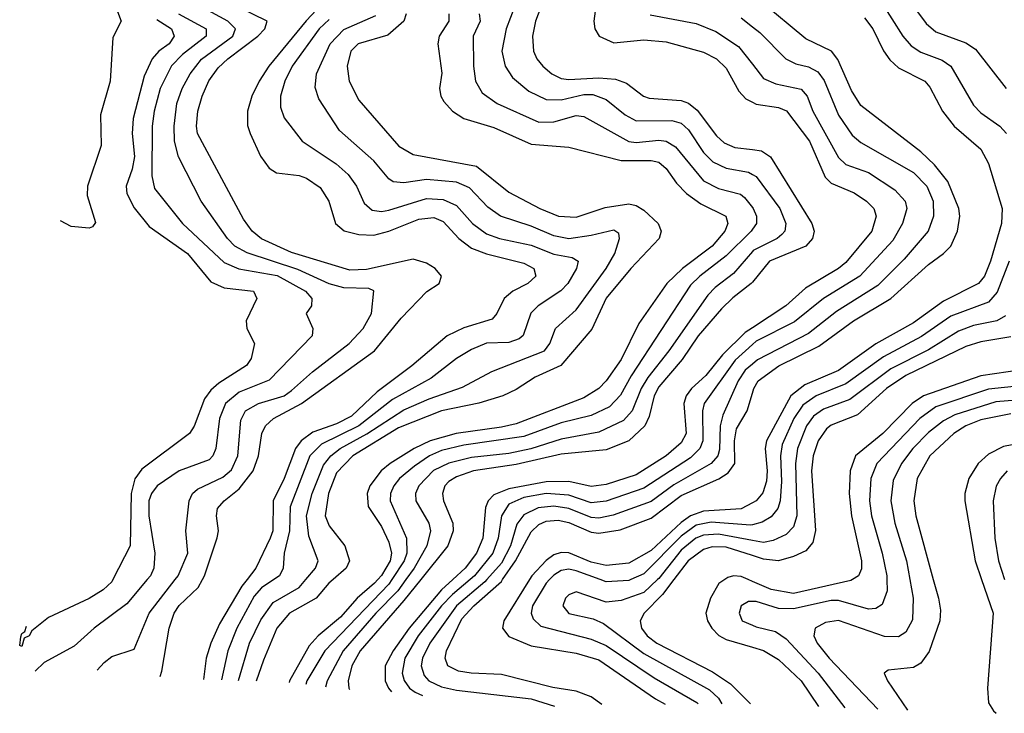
# Model space of a CAD drawing. Header units: inches. Extents: x 990535 to 1117859, y 769386 to 892122.
# Tile 304 of 656: x 1068044 to 1070673, y 769643 to 771494. Entities that reach past the tile are written whole.
import ezdxf

# ---------------------------------------------------------------- set-up
doc = ezdxf.new("R2010")
doc.units = ezdxf.units.IN
doc.header["$MEASUREMENT"] = 0
for name, color, linetype in [('B0766', 7, 'Continuous'), ('B0767', 7, 'Continuous'), ('B0776', 7, 'Continuous'), ('B0777', 7, 'Continuous')]:
    doc.layers.add(name, color=color, linetype=linetype)

msp = doc.modelspace()

# ---------------------------------------------------------------- linework, layer by layer
at = {"layer": 'B0766', "color": 5}
for points, elevation in [([(1068293.1, 770000), (1068290, 769993.9), (1068267.3, 769972.7), (1068230, 769949.5), (1068121.1, 769898.9), (1068076.7, 769863.3), (1068070, 769849.8), (1068056.5, 769843.5), (1068050, 769821.3), (1068044.4, 769824.4), (1068047, 769847), (1068050, 769856), (1068058.5, 769861.5), (1068062.8, 769875.9)], 3120), ([(1068384.6, 770000), (1068330, 769935.6), (1068243, 769870), (1068190, 769822.4), (1068110, 769778.3), (1068086.1, 769755.6)], 3140), ([(1068251.6, 769758), (1068270, 769779), (1068290, 769794.3), (1068350, 769814.6), (1068390.4, 769910), (1068459.4, 770000)], 3160), ([(1068419, 769740.9), (1068424.2, 769755.8), (1068443.3, 769870), (1068456.6, 769910), (1068470, 769930.7), (1068520.9, 769979.1), (1068532.3, 770000)], 3180), ([(1068651.4, 770000), (1068637.7, 769982.3), (1068578, 769882), (1068554.5, 769830), (1068542.5, 769790), (1068535.2, 769733.4)], 3220), ([(1068722.8, 770000), (1068690, 769977.7), (1068670, 769955.8), (1068624.3, 769870), (1068600.2, 769810), (1068582.9, 769731.9)], 3240), ([(1068628.4, 769730.4), (1068657.7, 769830), (1068687.9, 769892.1), (1068720.9, 769939.1), (1068790, 769978.9), (1068808.2, 770000)], 3260), ([(1068881, 770000), (1068869.7, 769990.3), (1068836.1, 769950), (1068765, 769910), (1068731.1, 769870), (1068695.4, 769784.6), (1068676, 769728.8)], 3280), ([(1069000.5, 770000), (1068991.7, 769990), (1068945.1, 769950), (1068900.3, 769899.7), (1068841.1, 769850), (1068817.3, 769822.7), (1068764.8, 769730), (1068763.6, 769725.4)], 3320), ([(1069038.1, 770000), (1069030, 769987.7), (1068859.2, 769810), (1068810.8, 769730), (1068808, 769719.5)], 3340), ([(1069075.4, 770000), (1069053.4, 769970), (1068994.8, 769910), (1068907.9, 769810), (1068865.2, 769730), (1068860.8, 769712.4)], 3360), ([(1069115, 770000), (1069070, 769944.2), (1068952.8, 769810), (1068930.7, 769770), (1068921.4, 769730), (1068922.6, 769710), (1068924.4, 769706.3)], 3380), ([(1069200.7, 770000), (1069170, 769972.2), (1069083.8, 769870), (1069041.2, 769810), (1069019.5, 769770), (1069019.7, 769730), (1069029, 769710), (1069036.8, 769700)], 3420), ([(1069246.7, 770000), (1069199.5, 769960.5), (1069170.6, 769930), (1069108.2, 769850), (1069072.8, 769790), (1069064.9, 769750), (1069070.3, 769730.3), (1069085.2, 769710), (1069099.8, 769699.8), (1069119.7, 769690.5)], 3440), ([(1069291.6, 770000), (1069286.2, 769993.8), (1069210, 769929.5), (1069139.3, 769830), (1069119.6, 769790), (1069115.8, 769770), (1069123.6, 769743.6), (1069136.5, 769730), (1069170, 769714.1), (1069210, 769704.7), (1069410, 769681.3), (1069471.5, 769661.7)], 3460), ([(1069598.1, 769666.2), (1069570, 769686.9), (1069530, 769702.4), (1069467.9, 769712.1), (1069330, 769746.7), (1069249.8, 769749.8), (1069215.7, 769755.7), (1069187.5, 769770), (1069180.1, 769790), (1069183.5, 769810), (1069224.9, 769895.1), (1069256.5, 769930), (1069330, 769994.8), (1069333.5, 770000)], 3480), ([(1069405.1, 770000), (1069336.9, 769890), (1069332.9, 769870), (1069350, 769848), (1069410, 769823), (1069530, 769803.5), (1069590, 769785.7), (1069741.8, 769681.8), (1069766.9, 769667.6)], 3520), ([(1069458.7, 770000), (1069450, 769990.7), (1069412.8, 769930), (1069409.8, 769910), (1069414.9, 769894.9), (1069435.3, 769875.3), (1069570, 769841.1), (1069610, 769824.3), (1069737.7, 769737.7), (1069851.7, 769671.7), (1069855.4, 769668.1)], 3540), ([(1069747, 770000), (1069710, 769965.5), (1069650, 769944.1), (1069610, 769939.2), (1069530, 769967.2), (1069510, 769959.6), (1069501, 769950), (1069494.1, 769930), (1069509.8, 769909.8), (1069575.3, 769895.3), (1069603.1, 769883.1), (1069710, 769802.8), (1069885.5, 769705.5), (1069910, 769683), (1069918.6, 769668.5)], 3560), ([(1069675.9, 770000), (1069670, 769997.4), (1069610, 769994), (1069593.5, 770000)], 3540), ([(1069790.7, 770000), (1069760.1, 769959.9), (1069710.9, 769910), (1069701, 769890), (1069704.5, 769870), (1069719.5, 769850), (1069744.7, 769830), (1069893.7, 769753.7), (1069941.9, 769721.9), (1069994.7, 769668.5)], 3580), ([(1069926.5, 770000), (1069910.6, 769989.4), (1069888.2, 769950), (1069875.9, 769910), (1069879.9, 769890), (1069892.2, 769870), (1069910.9, 769850.9), (1069930, 769839.8), (1070000, 769819.2)], 3620), ([(1070000, 769995), (1069988.6, 770000)], 3620), ([(1070000, 769941.4), (1069990, 769941.1), (1069970, 769929.6), (1069964.7, 769910), (1069973.2, 769890), (1070000, 769878)], 3640)]:
    msp.add_lwpolyline(points, dxfattribs=dict(at, elevation=elevation))
at = {"layer": 'B0767', "color": 5}
for points, elevation in [([(1069451.3, 771570), (1069421.3, 771490), (1069413, 771450), (1069415.5, 771410), (1069424.5, 771390), (1069441, 771370), (1069464.8, 771350), (1069490, 771337.4), (1069510, 771334.6), (1069590, 771338.9), (1069635.1, 771335.1), (1069664.4, 771324.4), (1069709.4, 771290), (1069724.4, 771284.4), (1069810, 771278.4), (1069830, 771271.1), (1069852.9, 771252.9), (1069904.3, 771184.3), (1069925.1, 771165.1), (1069953.3, 771153.3), (1070000, 771147.5)], 3380), ([(1068300.5, 771530), (1068315.4, 771490), (1068293.4, 771446.6), (1068285.8, 771330), (1068259.8, 771240.2), (1068261.5, 771158.5), (1068225.4, 771050), (1068224.9, 771024.9), (1068246.9, 770953.1), (1068239.1, 770940.9), (1068230, 770938), (1068182.2, 770942.2), (1068153.4, 770957.1)], 3080), ([(1068459.4, 770000), (1068467.1, 770010), (1068493.2, 770070), (1068487.7, 770130), (1068496.5, 770210), (1068505.8, 770230), (1068518.6, 770241.4), (1068586.8, 770273.2), (1068610, 770292.5), (1068626.7, 770330), (1068634.8, 770425.2), (1068647.5, 770450), (1068681.6, 770470), (1068750, 770490.2), (1068770, 770504.5), (1068825.9, 770554.2), (1068923.6, 770630), (1068961.2, 770670), (1068983.6, 770710), (1068990.1, 770770.1), (1068976.5, 770776.5), (1068910, 770778.7), (1068870, 770788.9), (1068787.1, 770827.1), (1068651.8, 770871.8), (1068618.7, 770890), (1068598.8, 770910), (1068528.5, 771010), (1068468, 771128), (1068457.5, 771170), (1068456.3, 771210), (1068464.2, 771270), (1068477.8, 771310), (1068499.6, 771350), (1068530, 771388.9), (1068613.7, 771450), (1068620.3, 771470), (1068600.3, 771490), (1068526.2, 771530)], 3160), ([(1068532.3, 770000), (1068537.7, 770010), (1068571.7, 770111.7), (1068575.1, 770130), (1068569.6, 770170), (1068572.7, 770190), (1068590.1, 770210), (1068630, 770242.1), (1068667.9, 770290), (1068682.1, 770330), (1068690.7, 770389.3), (1068700.6, 770410), (1068721.5, 770430), (1068796.2, 770470), (1068991.3, 770610), (1069062.4, 770697.6), (1069131.1, 770768.9), (1069164.3, 770790), (1069170, 770809.4), (1069153, 770830), (1069130, 770844.6), (1069094.7, 770854.7), (1068970, 770827.2), (1068925.6, 770825.5), (1068770, 770872.8), (1068689.5, 770909.5), (1068665.1, 770930), (1068642.1, 770962.1), (1068518.9, 771190), (1068516.2, 771210), (1068520.1, 771250), (1068531.3, 771290), (1068549.5, 771330.5), (1068574.6, 771365.4), (1068599.6, 771390), (1068680.1, 771450), (1068698.5, 771470), (1068705.1, 771490), (1068590, 771546.4)], 3180), ([(1068863.5, 771550), (1068809, 771491), (1068709.7, 771370), (1068683.6, 771330), (1068664.3, 771290), (1068652.5, 771250), (1068652.1, 771212.1), (1068659.7, 771190), (1068687.4, 771130), (1068710, 771098), (1068730, 771085), (1068790, 771078.4), (1068810, 771070.9), (1068846.1, 771046.1), (1068869.2, 771010), (1068887.1, 770950), (1068910.9, 770930.9), (1068950, 770920.6), (1068990, 770919.4), (1069030, 770930), (1069110, 770961.7), (1069150, 770966.1), (1069175.1, 770955.1), (1069216.6, 770910), (1069250, 770884.2), (1069290, 770868.8), (1069390, 770844.3), (1069416.4, 770830), (1069421.8, 770810), (1069401.1, 770790), (1069360.9, 770770), (1069337.4, 770750), (1069318.4, 770710), (1069305.5, 770694.5), (1069230, 770671.6), (1069185.2, 770650), (1069091.4, 770570), (1068998.7, 770501.3), (1068930, 770436.3), (1068890, 770415.3), (1068826.5, 770393.5), (1068795.4, 770370), (1068780.2, 770350), (1068750.3, 770270), (1068721.3, 770210), (1068719.7, 770130), (1068712.8, 770110), (1068674.5, 770030), (1068651.4, 770000)], 3220), ([(1069365.7, 771530), (1069342.9, 771470), (1069331.3, 771410), (1069339.9, 771370), (1069359.7, 771339.7), (1069403, 771303), (1069450, 771281.1), (1069490, 771280.2), (1069550, 771294.4), (1069574.2, 771294.2), (1069610, 771281.3), (1069660.3, 771240.3), (1069690, 771224.4), (1069784.9, 771224.9), (1069810, 771217.7), (1069830, 771199.9), (1069870, 771139.9), (1069894.4, 771114.4), (1069930, 771098.2), (1069990, 771087), (1070000, 771081.2)], 3360), ([(1069581.8, 771530), (1069577.2, 771490), (1069579.6, 771470), (1069590.8, 771450), (1069630, 771432.2), (1069710, 771440.1), (1069770, 771435.2), (1069870, 771407.3), (1069904.7, 771390), (1069930, 771364.8), (1069963.7, 771303.7), (1069982.6, 771282.6), (1070000, 771273.8)], 3420), ([(1068468.7, 771510), (1068541.7, 771470), (1068541.7, 771450), (1068479.1, 771400.9), (1068449.3, 771370.7), (1068419.1, 771310), (1068403.1, 771250), (1068397.9, 771210), (1068397.5, 771077.5), (1068404, 771044), (1068478.7, 770950), (1068590, 770846.2), (1068629, 770829), (1068731.5, 770811.5), (1068807.1, 770770), (1068824.6, 770750), (1068823.7, 770730), (1068809.4, 770710), (1068826.7, 770670), (1068825, 770650), (1068710, 770532.4), (1068630, 770499.7), (1068593.8, 770470), (1068578.1, 770430), (1068567.8, 770350), (1068559.6, 770330), (1068550, 770319.6), (1068469.8, 770289.8), (1068411.3, 770250), (1068396.1, 770230), (1068389.5, 770210), (1068389.2, 770170), (1068405.5, 770070), (1068402.2, 770030), (1068393.1, 770010), (1068384.6, 770000)], 3140), ([(1068808.2, 770000), (1068834.1, 770030), (1068841.2, 770050), (1068816, 770116), (1068809.8, 770170), (1068825.1, 770230), (1068855.1, 770304.9), (1068874.7, 770330), (1068900.1, 770350), (1068971, 770389), (1069070, 770452.6), (1069137.4, 770482.6), (1069226.5, 770513.5), (1069304.7, 770555.3), (1069445.5, 770610), (1069459.3, 770630), (1069475, 770670), (1069530, 770719.4), (1069609.7, 770830), (1069633.4, 770870), (1069645.7, 770910), (1069643.8, 770923.8), (1069630, 770932.6), (1069570, 770917.8), (1069510, 770909.6), (1069470, 770917.4), (1069410, 770943.4), (1069327.5, 770970), (1069293.7, 770993.7), (1069245.1, 771045.1), (1069210, 771060.2), (1069130, 771067.5), (1069070, 771058.7), (1069041.4, 771061.4), (1069030, 771069.4), (1068990, 771117.5), (1068898.4, 771198.4), (1068843, 771283), (1068833, 771313), (1068836.2, 771350), (1068873.4, 771430), (1068910, 771467.6), (1068994.6, 771505.4)], 3260), ([(1069075.9, 771510), (1069069.7, 771490), (1069027, 771453), (1068948.1, 771430), (1068927.9, 771410), (1068918.6, 771370), (1068923.7, 771330), (1068950, 771279.7), (1069056.8, 771156.8), (1069094.7, 771134.7), (1069263.6, 771103.6), (1069350, 771033.5), (1069432.5, 770990), (1069482.4, 770970), (1069530, 770967.1), (1069607.1, 770992.9), (1069670, 771002.5), (1069690, 770997.8), (1069710, 770986.1), (1069748.6, 770950), (1069756.4, 770930), (1069751.6, 770910), (1069675.8, 770830), (1069610, 770751.1), (1069571.5, 770668.5), (1069489.2, 770570.8), (1069419.9, 770540.1), (1069370, 770507.2), (1069334.4, 770490), (1069269.5, 770470.5), (1069170, 770450), (1069055.5, 770404.5), (1068934, 770330), (1068890, 770284.6), (1068868.5, 770230), (1068860.2, 770170), (1068870, 770142.9), (1068911.9, 770090), (1068924.3, 770050), (1068916.1, 770030), (1068881, 770000)], 3280), ([(1069189.5, 771510), (1069190.1, 771490), (1069164.2, 771450), (1069160.4, 771430), (1069171, 771351), (1069165, 771310), (1069168.4, 771290), (1069176.1, 771276.1), (1069199.5, 771250), (1069230.1, 771230.1), (1069310, 771206.4), (1069410, 771162), (1069510, 771153.6), (1069650, 771118.2), (1069730, 771118.2), (1069750, 771113.5), (1069770, 771097.1), (1069797.6, 771057.6), (1069824.4, 771030), (1069862.3, 771002.3), (1069929.6, 770970), (1069934.5, 770950), (1069926.9, 770930), (1069892.5, 770890), (1069813.5, 770830), (1069771.4, 770790), (1069696.6, 770683.4), (1069650, 770587.6), (1069610, 770530), (1069590, 770509.9), (1069550, 770484.6), (1069370, 770415.9), (1069330, 770406.2), (1069209.3, 770389.3), (1069139.9, 770370), (1069097.1, 770350), (1069033, 770310), (1069009.1, 770290), (1068978.9, 770250), (1068972, 770230), (1068974.5, 770194.5), (1069010, 770141.5), (1069030, 770099.5), (1069036.6, 770070), (1069032.9, 770050), (1069010, 770010.8), (1069000.5, 770000)], 3320), ([(1069270.5, 771510), (1069273.9, 771490), (1069255.2, 771450), (1069256.1, 771370), (1069260.6, 771330), (1069279, 771299), (1069319, 771270), (1069430, 771220.9), (1069470, 771221.2), (1069530, 771238.3), (1069550, 771235.7), (1069670, 771169), (1069690, 771166), (1069750, 771172.5), (1069770, 771169.7), (1069794.6, 771154.6), (1069870, 771064.1), (1069910, 771043.9), (1069968.4, 771028.4), (1069979.4, 771019.4), (1070000, 770992.9)], 3340), ([(1069726.9, 771506.9), (1069850, 771484), (1069902.4, 771462.4), (1069962.7, 771422.7), (1070000, 771375.4)], 3440), ([(1068410, 771494.8), (1068449.2, 771470), (1068457, 771450), (1068443.1, 771430), (1068415.6, 771410), (1068398.1, 771390), (1068376.6, 771343.4), (1068347.3, 771230), (1068345, 771190), (1068351, 771129), (1068344.8, 771095.2), (1068329, 771050), (1068330.1, 771030), (1068350, 770992.1), (1068390, 770942.2), (1068492.1, 770870), (1068554.9, 770794.9), (1068590, 770778.3), (1068668.4, 770770), (1068677.8, 770750), (1068648.9, 770690), (1068651, 770670), (1068671.4, 770630), (1068661.8, 770590), (1068650, 770571.4), (1068576.1, 770523.9), (1068554.7, 770505.3), (1068538.1, 770481.9), (1068510.3, 770409.7), (1068497.5, 770390), (1068370, 770294.2), (1068351.3, 770268.7), (1068341.5, 770230), (1068339.1, 770090), (1068293.1, 770000)], 3120), ([(1068870, 771494.4), (1068843.6, 771470), (1068771.5, 771370), (1068752.3, 771330), (1068740.1, 771290), (1068740.5, 771260.5), (1068750, 771232.2), (1068798.4, 771170), (1068889, 771109), (1068920.8, 771080.8), (1068943.1, 771050), (1068964, 771004), (1068985.6, 770985.6), (1069010, 770982.3), (1069030, 770986), (1069130, 771016.6), (1069174.6, 771014.6), (1069210, 770998.4), (1069252.6, 770950), (1069290, 770922.7), (1069325.2, 770910), (1069410, 770892.1), (1069470, 770868.6), (1069519.3, 770859.3), (1069535.1, 770850), (1069530.5, 770830), (1069507.6, 770790), (1069489.1, 770770.9), (1069428.3, 770730), (1069409, 770711), (1069388.4, 770651.6), (1069377.6, 770642.4), (1069350, 770632.2), (1069290, 770631.2), (1069250, 770614), (1069210, 770589.5), (1069142.5, 770537.5), (1069039.7, 770480.3), (1068949.5, 770410), (1068850, 770361.3), (1068819.1, 770330), (1068766.4, 770193.6), (1068764.3, 770130), (1068750.4, 770070), (1068748, 770030), (1068737.5, 770010), (1068722.8, 770000)], 3240), ([(1069970, 771498.9), (1070000, 771475.1)], 3460), ([(1070000, 770934.9), (1069996.5, 770930), (1069930, 770863.6), (1069859.5, 770810), (1069834.8, 770785.2), (1069676.7, 770543.3), (1069647.9, 770492.1), (1069618.7, 770461.3), (1069570, 770438), (1069490, 770418.3), (1069390, 770382.1), (1069230, 770358.3), (1069170, 770344.1), (1069138.5, 770330), (1069097.8, 770302.2), (1069058.5, 770270), (1069043.1, 770250), (1069033.9, 770230), (1069033.1, 770210), (1069077.1, 770110), (1069078.1, 770070), (1069070.8, 770050), (1069038.1, 770000)], 3340), ([(1070000, 770875.8), (1069950, 770816.6), (1069900.9, 770779.1), (1069881.3, 770758.7), (1069777.1, 770610), (1069721, 770539), (1069703.6, 770510), (1069679.5, 770450), (1069656, 770424), (1069590, 770393.1), (1069490, 770374.5), (1069408.4, 770348.4), (1069350, 770336.8), (1069250, 770326), (1069190, 770310.6), (1069149.1, 770290.9), (1069109.4, 770250), (1069101.1, 770230), (1069101.8, 770210), (1069136.5, 770150), (1069140.8, 770130), (1069131.5, 770090), (1069097.3, 770030), (1069075.4, 770000)], 3360), ([(1070000, 770793.6), (1069997.1, 770790), (1069948, 770752), (1069918, 770722), (1069855.3, 770650), (1069813, 770587), (1069750, 770513.9), (1069737.8, 770490), (1069725, 770435), (1069713.3, 770410), (1069670, 770370.6), (1069610, 770346.4), (1069490, 770334.3), (1069370, 770306.6), (1069255.6, 770290), (1069210, 770274.5), (1069190, 770261.5), (1069179.5, 770250), (1069172.8, 770230), (1069175.3, 770210), (1069200.4, 770150), (1069201.6, 770130), (1069187.6, 770090), (1069115, 770000)], 3380), ([(1070000, 770671.9), (1069980.7, 770659.3), (1069920.4, 770599.6), (1069875.7, 770544.3), (1069837.3, 770510), (1069823.3, 770490), (1069817.4, 770470), (1069823.1, 770390), (1069810, 770364.9), (1069770.1, 770330), (1069690, 770279.3), (1069610, 770253.7), (1069570, 770248.2), (1069510, 770261.4), (1069450, 770260.5), (1069350, 770242.5), (1069310, 770225.7), (1069295.2, 770210), (1069287.9, 770192.1), (1069280.3, 770110), (1069263.9, 770070), (1069233.8, 770030), (1069200.7, 770000)], 3420), ([(1070000, 770627.2), (1069954.4, 770585.6), (1069871, 770470), (1069867.1, 770450), (1069868, 770370), (1069859.9, 770350), (1069834.9, 770325.1), (1069710, 770243.4), (1069610, 770209.5), (1069570, 770204.9), (1069510, 770225.3), (1069450, 770229.5), (1069390, 770219.2), (1069350, 770201.2), (1069330, 770170), (1069321.7, 770110), (1069307.4, 770070), (1069258.6, 770010), (1069246.7, 770000)], 3440), ([(1070000, 770575), (1069981.2, 770558.8), (1069962.6, 770530), (1069921.4, 770438.6), (1069914.1, 770410), (1069912.7, 770347.3), (1069907.6, 770330), (1069889.9, 770310.1), (1069790, 770252.3), (1069730, 770208.6), (1069628.5, 770171.5), (1069590, 770164), (1069570, 770165.9), (1069510, 770189.2), (1069470, 770196), (1069428.4, 770191.6), (1069390, 770173.1), (1069371.8, 770148.2), (1069354.6, 770090), (1069330, 770043.9), (1069291.6, 770000)], 3460), ([(1069333.5, 770000), (1069367.6, 770050), (1069410, 770126.9), (1069430, 770146.8), (1069450, 770155.7), (1069482, 770158), (1069510, 770152.2), (1069570, 770126.7), (1069590, 770123.6), (1069647.4, 770132.6), (1069730, 770164), (1069810, 770224), (1069911, 770269), (1069935.1, 770284.9), (1069953.3, 770310), (1069952.8, 770370), (1069957.9, 770402.1), (1069986, 770450), (1070000, 770497.6)], 3480), ([(1070000, 770204.6), (1069970, 770188.7), (1069870, 770182.3), (1069834.7, 770170), (1069810, 770152.4), (1069730, 770077.5), (1069670, 770043.6), (1069610, 770037.6), (1069570, 770046.4), (1069510, 770071.6), (1069490, 770072.4), (1069470, 770065.6), (1069449.4, 770050.6), (1069411.3, 770010), (1069405.1, 770000)], 3520), ([(1070000, 770146.4), (1069995, 770145), (1069890, 770152.8), (1069850, 770145.3), (1069810, 770116), (1069710, 770015), (1069675.9, 770000)], 3540), ([(1070000, 770104.5), (1069910, 770120.7), (1069870, 770118.4), (1069849.5, 770110), (1069810, 770078.1), (1069750, 770002.8), (1069747, 770000)], 3560), ([(1070000, 770064), (1069930, 770086), (1069893, 770087), (1069870, 770080.1), (1069828.8, 770050), (1069790.7, 770000)], 3580), ([(1069593.5, 770000), (1069530, 770023), (1069510, 770027.5), (1069490, 770024.4), (1069470, 770012.1), (1069458.7, 770000)], 3540), ([(1069988.6, 770000), (1069970, 770008.2), (1069950, 770009.6), (1069934.6, 770005.4), (1069926.5, 770000)], 3620)]:
    msp.add_lwpolyline(points, dxfattribs=dict(at, elevation=elevation))
at = {"layer": 'B0776', "color": 5}
for points, elevation in [([(1070267.6, 770000), (1070262.9, 769997.1), (1070110, 769962.8), (1070050, 769973), (1070000, 769995)], 3620), ([(1070358.9, 770000), (1070359.5, 769970), (1070346.2, 769933.8), (1070330, 769922.4), (1070310, 769920.7), (1070230, 769944.4), (1070210, 769943.8), (1070110, 769921.5), (1070070, 769922.8), (1070010, 769941.6), (1070000, 769941.4)], 3640), ([(1070420.2, 770000), (1070429, 769950), (1070427.4, 769892.6), (1070410, 769859.9), (1070390, 769847), (1070352.4, 769847.6), (1070230, 769890.6), (1070194.9, 769885.1), (1070167.6, 769870), (1070164.5, 769850), (1070172.6, 769830), (1070205.3, 769790), (1070334.8, 769654.3)], 3660), ([(1070483, 770000), (1070496.8, 769950), (1070501.8, 769918.2), (1070500.1, 769890), (1070472.3, 769807.8), (1070450, 769776.5), (1070430, 769765), (1070362.3, 769757.7), (1070352.2, 769750), (1070360.9, 769730), (1070414.6, 769651)], 3680), ([(1070612, 770000), (1070642.7, 769910), (1070627.5, 769710), (1070630.8, 769670.8), (1070643.6, 769650), (1070650.7, 769643)], 3720), ([(1070000, 769878), (1070010, 769873.6), (1070061.7, 769861.7), (1070090, 769842.2), (1070175.5, 769750), (1070246.5, 769658)], 3640), ([(1070000, 769819.2), (1070030, 769810.4), (1070070, 769786.9), (1070130.3, 769729.7), (1070177, 769660.9)], 3620)]:
    msp.add_lwpolyline(points, dxfattribs=dict(at, elevation=elevation))
at = {"layer": 'B0777', "color": 5}
for points, elevation in [([(1070720.3, 771520.3), (1070670.3, 771550.3), (1070648.8, 771570), (1070625.6, 771605.6), (1070590, 771697.3), (1070550, 771776.7), (1070530, 771796.2), (1070510, 771802), (1070470, 771793.2), (1070364.1, 771730), (1070337.8, 771710), (1070325.4, 771690), (1070330.2, 771670), (1070377, 771617), (1070430, 771529.5), (1070463.6, 771483.6), (1070490, 771462), (1070570, 771432), (1070595.3, 771415.3), (1070677.4, 771310)], 3560), ([(1070000, 770497.6), (1070003.6, 770510), (1070015.6, 770530), (1070070.5, 770570), (1070177.5, 770622.5), (1070270, 770690.5), (1070370, 770749.9), (1070470, 770840.9), (1070510.6, 770870), (1070530, 770890), (1070547.3, 770930), (1070554.1, 770970), (1070551, 770990), (1070522, 771062), (1070486.3, 771106.3), (1070450, 771141.3), (1070290, 771265.1), (1070265.1, 771305.1), (1070228.2, 771388.2), (1070211.4, 771410), (1070142.8, 771442.8), (1070022.9, 771542.9), (1070000, 771556.7)], 3480), ([(1070342.9, 771542.9), (1070401.8, 771450), (1070424.1, 771424.1), (1070450, 771407.4), (1070506.4, 771386.4), (1070529.6, 771370), (1070590, 771266), (1070610, 771245.7), (1070661, 771210), (1070678.1, 771190)], 3540), ([(1070299.4, 771499.4), (1070321.9, 771470), (1070350, 771410.8), (1070366.6, 771386.6), (1070390, 771365.8), (1070460.4, 771330), (1070473.7, 771313.7), (1070508, 771250), (1070538.6, 771210), (1070610, 771148.9), (1070630, 771110.2), (1070666.8, 770990), (1070664.7, 770950), (1070635.3, 770850), (1070619.3, 770810), (1070604.1, 770790), (1070510, 770743.2), (1070430, 770684.9), (1070330, 770628.7), (1070230, 770557.8), (1070140.4, 770519.6), (1070102.5, 770490), (1070037.6, 770370), (1070034, 770350), (1070039.6, 770290), (1070037.6, 770262.4), (1070028.2, 770231.8), (1070010, 770209.9), (1070000, 770204.6)], 3520), ([(1070000, 771475.1), (1070019.6, 771459.6), (1070089.5, 771389.5), (1070116.4, 771376.4), (1070150, 771368.3), (1070174.9, 771354.9), (1070191.7, 771331.7), (1070230, 771239.2), (1070266.3, 771186.3), (1070290, 771166.3), (1070430, 771086.4), (1070465.8, 771050), (1070483.1, 771010), (1070483.9, 770970), (1070469.7, 770930), (1070405, 770855), (1070335.2, 770784.8), (1070224.9, 770715.1), (1070150, 770656.2), (1070013.5, 770586.5), (1070000, 770575)], 3460), ([(1070000, 771375.4), (1070030, 771337.4), (1070062.9, 771322.9), (1070130, 771308.4), (1070146.4, 771290), (1070161.8, 771250), (1070230, 771126.4), (1070250, 771108), (1070310, 771086.1), (1070380.4, 771040.4), (1070408.3, 771010), (1070412, 770990), (1070400.6, 770950), (1070375.2, 770904.8), (1070287.2, 770810), (1070189.7, 770750.3), (1070112.7, 770687.3), (1070010, 770636.3), (1070000, 770627.2)], 3440), ([(1070000, 771273.8), (1070010, 771268.7), (1070070, 771259.6), (1070091, 771251), (1070152.6, 771170), (1070194.1, 771074.1), (1070210, 771058.2), (1070271.9, 771031.9), (1070304.3, 771010), (1070324.3, 770990), (1070330.9, 770970), (1070319.3, 770930), (1070250, 770846.1), (1070230, 770829.7), (1070142, 770778), (1070089.2, 770730), (1070000, 770671.9)], 3420), ([(1070000, 771147.5), (1070024.5, 771144.5), (1070048.1, 771128.1), (1070158.4, 770950), (1070164.8, 770930), (1070160.5, 770910), (1070143.1, 770890), (1070045.4, 770850), (1070000, 770793.6)], 3380), ([(1070000, 771081.2), (1070010, 771075.3), (1070073.7, 770990), (1070089.3, 770950), (1070087, 770930), (1070079, 770921), (1070066, 770910), (1070001.9, 770878.1), (1070000, 770875.8)], 3360), ([(1070000, 770992.9), (1070002.2, 770990), (1070011.2, 770970), (1070010.9, 770950), (1070000, 770934.9)], 3340), ([(1070685.7, 770850), (1070653.5, 770766.5), (1070630, 770739.8), (1070530, 770702.5), (1070451.3, 770648.7), (1070350, 770594), (1070250, 770522.4), (1070170, 770490), (1070134.8, 770465.2), (1070111.1, 770430), (1070079.7, 770360.3), (1070075.3, 770330), (1070078, 770262), (1070074.1, 770210), (1070068.3, 770190), (1070050, 770167.4), (1070026.5, 770153.5), (1070000, 770146.4)], 3540), ([(1070675.9, 770704.1), (1070652.2, 770690), (1070590, 770677.8), (1070550, 770662.9), (1070470, 770613.4), (1070370, 770562.4), (1070259.8, 770480.2), (1070190, 770454.5), (1070163.6, 770436.4), (1070144.2, 770410), (1070120.4, 770350), (1070115.6, 770310), (1070119.1, 770170), (1070110, 770140.8), (1070090, 770120.5), (1070055.8, 770104.2), (1070030, 770099.1), (1070000, 770104.5)], 3560), ([(1070690, 770647.6), (1070610, 770634.5), (1070570, 770621.7), (1070410, 770544.6), (1070357.9, 770510), (1070280.5, 770439.6), (1070210, 770411.6), (1070198, 770402), (1070175.8, 770370), (1070162.1, 770330), (1070158, 770290), (1070169, 770131), (1070161.1, 770098.9), (1070143, 770077), (1070110, 770061.2), (1070070, 770050), (1070030, 770054.5), (1070000, 770064)], 3580), ([(1070755.4, 770564.6), (1070610, 770543.8), (1070456.9, 770490), (1070426.7, 770470), (1070348.3, 770390), (1070275.8, 770330), (1070260.9, 770290), (1070258.5, 770230), (1070264.7, 770170), (1070291, 770050), (1070291, 770029), (1070283.6, 770010), (1070267.6, 770000)], 3620), ([(1070758.3, 770521.7), (1070630, 770508.4), (1070490, 770460.5), (1070446.7, 770430), (1070332.5, 770310), (1070316.5, 770270), (1070312.9, 770210), (1070317.7, 770170), (1070346.6, 770070), (1070358.7, 770010), (1070358.9, 770000)], 3640), ([(1070770, 770483.9), (1070650, 770474.3), (1070540.5, 770439.5), (1070510, 770423.8), (1070470, 770392.3), (1070428.5, 770350), (1070398.2, 770310), (1070375.7, 770264.3), (1070369.8, 770210), (1070380.7, 770150), (1070411.3, 770050), (1070420.2, 770000)], 3660), ([(1070690, 770442.6), (1070610, 770426), (1070570.1, 770410), (1070537.8, 770390), (1070474.1, 770330), (1070440.2, 770270), (1070430.7, 770210), (1070436, 770170), (1070483, 770000)], 3680), ([(1070716.5, 770363.5), (1070670, 770354.6), (1070630, 770334.8), (1070602.5, 770310), (1070578.2, 770270), (1070567.5, 770230), (1070567.1, 770210), (1070595, 770050), (1070612, 770000)], 3720), ([(1070680.4, 770290), (1070662, 770270), (1070650.7, 770249.3), (1070642.6, 770210), (1070646.9, 770110), (1070656.8, 770050), (1070673.4, 770000)], 3740)]:
    msp.add_lwpolyline(points, dxfattribs=dict(at, elevation=elevation))

doc.saveas('drawing.dxf')
